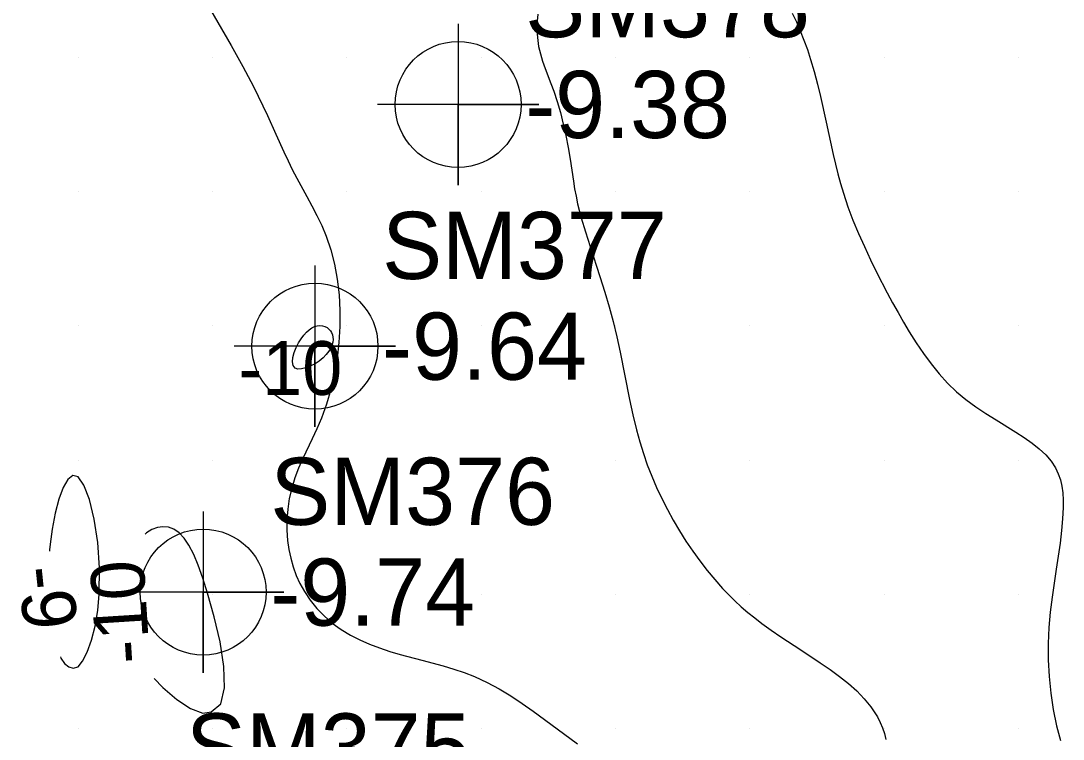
# Model space of a CAD drawing. Extents: x 2602990 to 2605851, y 618069 to 619180.
# Drawn here: x 2604367.87 to 2604406.66, y 618849.61 to 618876.35 of the extents above; entities that cross this region are included whole.
import ezdxf

# ---------------------------------------------------------------- set-up
doc = ezdxf.new("R2010")
doc.units = 0
for name, color, linetype in [('Default', 7, 'Continuous'), ('DTM Contours Minor', 7, 'Continuous'), ('DTM Contours Minor Text', 7, 'Continuous'), ('Exist DTM Regular Point Underwater CELL', 7, 'Continuous'), ('Exist DTM Regular Point Underwater Cogo Elevation', 7, 'Continuous'), ('Exist DTM Regular Point Underwater Cogo Number', 7, 'Continuous'), ('Exist DTM Scan Elevation Point', 7, 'Continuous')]:
    doc.layers.add(name, color=color, linetype=linetype)

# ---------------------------------------------------------------- blocks, each defined once
blk = doc.blocks.new('POINT_DISPLAY')
at = {"layer": 'Default'}
blk.add_line((0, 0), (0, 0), dxfattribs=at)

msp = doc.modelspace()

# ---------------------------------------------------------------- linework, layer by layer
at = {"layer": 'DTM Contours Minor'}
for points in [[(2604374.574, 618877.396), (2604375.701, 618875.426), (2604376.136, 618874.648), (2604376.335, 618874.277), (2604376.525, 618873.909), (2604376.708, 618873.545), (2604377.053, 618872.826), (2604377.366, 618872.135), (2604377.662, 618871.47), (2604377.814, 618871.141), (2604377.971, 618870.814), (2604378.136, 618870.49), (2604378.512, 618869.807), (2604378.704, 618869.459), (2604378.892, 618869.101), (2604379.07, 618868.729), (2604379.231, 618868.338), (2604379.401, 618867.829), (2604379.539, 618867.292), (2604379.642, 618866.731), (2604379.712, 618866.153), (2604379.747, 618865.563), (2604379.746, 618864.966), (2604379.709, 618864.371), (2604379.639, 618863.78), (2604379.536, 618863.199), (2604379.403, 618862.632), (2604379.242, 618862.086), (2604379.055, 618861.564), (2604378.889, 618861.168), (2604378.714, 618860.788), (2604378.367, 618860.056), (2604378.209, 618859.696), (2604378.07, 618859.335), (2604377.952, 618858.953), (2604377.862, 618858.566), (2604377.802, 618858.177), (2604377.77, 618857.786), (2604377.768, 618857.395), (2604377.796, 618857.006), (2604377.843, 618856.674), (2604377.913, 618856.346), (2604378.005, 618856.024), (2604378.12, 618855.709), (2604378.259, 618855.403), (2604378.421, 618855.109), (2604378.638, 618854.786), (2604378.885, 618854.482), (2604379.16, 618854.197), (2604379.461, 618853.935), (2604379.786, 618853.696), (2604380.134, 618853.482), (2604380.48, 618853.304), (2604380.841, 618853.147), (2604381.215, 618853.006), (2604381.599, 618852.88), (2604381.991, 618852.765), (2604382.787, 618852.553), (2604383.587, 618852.34), (2604383.983, 618852.222), (2604384.374, 618852.09), (2604384.758, 618851.94), (2604385.221, 618851.726), (2604385.671, 618851.483), (2604386.107, 618851.22), (2604386.529, 618850.941), (2604386.938, 618850.655), (2604387.592, 618850.177), (2604388.581, 618849.445)], [(2604387.113, 618876.592), (2604387.09, 618876.338), (2604387.081, 618876.092), (2604387.086, 618875.853), (2604387.106, 618875.621), (2604387.14, 618875.395), (2604387.204, 618875.116), (2604387.287, 618874.843), (2604387.384, 618874.571), (2604387.598, 618874.02), (2604387.704, 618873.734), (2604387.833, 618873.341), (2604387.95, 618872.931), (2604388.055, 618872.508), (2604388.149, 618872.075), (2604388.233, 618871.637), (2604388.307, 618871.198), (2604388.432, 618870.377), (2604388.478, 618870.099), (2604388.53, 618869.818), (2604388.591, 618869.532), (2604388.721, 618869.02), (2604388.877, 618868.49), (2604389.051, 618867.947), (2604389.422, 618866.827), (2604389.604, 618866.255), (2604389.765, 618865.708), (2604389.914, 618865.154), (2604390.05, 618864.591), (2604390.176, 618864.013), (2604390.525, 618862.259), (2604390.648, 618861.685), (2604390.783, 618861.123), (2604390.903, 618860.68), (2604391.036, 618860.247), (2604391.182, 618859.823), (2604391.348, 618859.396), (2604391.528, 618858.977), (2604391.722, 618858.564), (2604391.93, 618858.158), (2604392.15, 618857.759), (2604392.382, 618857.368), (2604392.622, 618856.986), (2604392.873, 618856.613), (2604393.134, 618856.249), (2604393.406, 618855.895), (2604393.69, 618855.553), (2604393.984, 618855.225), (2604394.21, 618854.99), (2604394.442, 618854.763), (2604394.681, 618854.543), (2604394.927, 618854.33), (2604395.179, 618854.123), (2604395.438, 618853.923), (2604395.791, 618853.666), (2604396.153, 618853.417), (2604396.89, 618852.934), (2604397.62, 618852.455), (2604397.985, 618852.204), (2604398.335, 618851.946), (2604398.667, 618851.681), (2604398.975, 618851.406), (2604399.254, 618851.119), (2604399.499, 618850.818), (2604399.628, 618850.631), (2604399.742, 618850.438), (2604399.843, 618850.238), (2604399.93, 618850.033), (2604400.003, 618849.82), (2604400.063, 618849.6)], [(2604396.577, 618876.638), (2604396.73, 618876.312), (2604396.875, 618875.976), (2604397.011, 618875.63), (2604397.139, 618875.276), (2604397.258, 618874.913), (2604397.392, 618874.46), (2604397.515, 618873.997), (2604397.629, 618873.529), (2604397.84, 618872.58), (2604398.099, 618871.376), (2604398.184, 618871.013), (2604398.273, 618870.652), (2604398.371, 618870.291), (2604398.479, 618869.931), (2604398.647, 618869.431), (2604398.835, 618868.933), (2604399.04, 618868.437), (2604399.259, 618867.945), (2604399.489, 618867.457), (2604399.726, 618866.974), (2604400.112, 618866.224), (2604400.311, 618865.855), (2604400.513, 618865.491), (2604400.72, 618865.132), (2604400.932, 618864.779), (2604401.191, 618864.365), (2604401.461, 618863.964), (2604401.742, 618863.579), (2604402.038, 618863.211), (2604402.352, 618862.866), (2604402.685, 618862.545), (2604403.038, 618862.252), (2604403.407, 618861.981), (2604403.784, 618861.73), (2604404.163, 618861.492), (2604404.896, 618861.041), (2604405.209, 618860.837), (2604405.501, 618860.629), (2604405.768, 618860.416), (2604406.006, 618860.193), (2604406.209, 618859.959), (2604406.373, 618859.709), (2604406.475, 618859.494), (2604406.552, 618859.267), (2604406.606, 618859.028), (2604406.639, 618858.776), (2604406.655, 618858.51), (2604406.656, 618858.232), (2604406.636, 618857.815), (2604406.595, 618857.374), (2604406.539, 618856.913), (2604406.398, 618855.941), (2604406.245, 618854.893), (2604406.178, 618854.337), (2604406.15, 618854.054), (2604406.128, 618853.768), (2604406.101, 618853.171), (2604406.102, 618852.562), (2604406.131, 618851.946), (2604406.192, 618851.328), (2604406.286, 618850.713), (2604406.414, 618850.105), (2604406.563, 618849.558)], [(2604378.084, 618863.426), (2604378.005, 618863.517), (2604377.979, 618863.652), (2604377.995, 618863.817), (2604378.045, 618863.999), (2604378.119, 618864.185), (2604378.207, 618864.361), (2604378.3, 618864.516), (2604378.396, 618864.649), (2604378.496, 618864.76), (2604378.597, 618864.85), (2604378.699, 618864.919), (2604378.802, 618864.967), (2604378.902, 618864.995), (2604379.001, 618865.004), (2604379.095, 618864.996), (2604379.184, 618864.971), (2604379.265, 618864.93), (2604379.337, 618864.874), (2604379.39, 618864.815), (2604379.434, 618864.745), (2604379.466, 618864.667), (2604379.485, 618864.58), (2604379.49, 618864.486), (2604379.478, 618864.385), (2604379.449, 618864.279), (2604379.401, 618864.167), (2604379.331, 618864.05), (2604379.238, 618863.93), (2604379.119, 618863.807), (2604378.972, 618863.681), (2604378.827, 618863.588), (2604378.658, 618863.502), (2604378.482, 618863.433), (2604378.316, 618863.391), (2604378.178, 618863.386), (2604378.084, 618863.426)], [(2604370.791, 618855.015), (2604370.8, 618855.993), (2604370.731, 618856.938), (2604370.601, 618857.799), (2604370.425, 618858.527), (2604370.219, 618859.069), (2604370, 618859.375), (2604369.809, 618859.42), (2604369.624, 618859.276), (2604369.45, 618858.974), (2604369.291, 618858.545), (2604369.153, 618858.02), (2604369.039, 618857.429), (2604368.984, 618857.057), (2604368.94, 618856.675), (2604368.935, 618856.607)], [(2604374.958, 618850.628), (2604375.31, 618850.932), (2604375.452, 618851.526), (2604375.43, 618852.321), (2604375.287, 618853.231), (2604375.07, 618854.168), (2604374.823, 618855.045), (2604374.646, 618855.602), (2604374.474, 618856.084), (2604374.303, 618856.491), (2604374.129, 618856.827), (2604373.949, 618857.094), (2604373.76, 618857.294), (2604373.568, 618857.425), (2604373.367, 618857.5), (2604373.161, 618857.521), (2604372.953, 618857.491), (2604372.745, 618857.413), (2604372.542, 618857.288), (2604372.495, 618857.248)], [(2604369.343, 618852.671), (2604369.361, 618852.633), (2604369.5, 618852.429), (2604369.654, 618852.301), (2604369.821, 618852.257), (2604370, 618852.308), (2604370.167, 618852.515), (2604370.337, 618852.85), (2604370.496, 618853.292), (2604370.633, 618853.815), (2604370.736, 618854.398), (2604370.791, 618855.015)], [(2604372.834, 618851.87), (2604373.15, 618851.54), (2604373.675, 618851.095), (2604374.191, 618850.756), (2604374.638, 618850.582), (2604374.958, 618850.628)]]:
    msp.add_lwpolyline(points, dxfattribs=at)
at = {"layer": 'Exist DTM Regular Point Underwater CELL'}
for points in [[(2604384.141, 618876.236), (2604384.141, 618870.236), (2604384.141, 618873.236), (2604387.141, 618873.236), (2604381.141, 618873.236)], [(2604378.816, 618867.24), (2604378.816, 618861.24), (2604378.816, 618864.24), (2604381.816, 618864.24), (2604375.816, 618864.24)], [(2604374.656, 618858.087), (2604374.656, 618852.087), (2604374.656, 618855.087), (2604377.656, 618855.087), (2604371.656, 618855.087)]]:
    msp.add_lwpolyline(points, dxfattribs=at)
for centre in [(2604384.141, 618873.236), (2604378.816, 618864.24), (2604374.656, 618855.087)]:
    msp.add_circle(centre, 2.344, dxfattribs=at)

# ---------------------------------------------------------------- block references
at = {"layer": 'Exist DTM Scan Elevation Point', "xscale": 1.3123333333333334, "yscale": 1.3123333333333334}
for p in [(2604370, 618875), (2604375, 618875), (2604380, 618875), (2604385, 618875), (2604390, 618875), (2604395, 618875), (2604400, 618875), (2604405, 618875), (2604370, 618870), (2604375, 618870), (2604380, 618870), (2604385, 618870), (2604390, 618870), (2604395, 618870), (2604400, 618870), (2604405, 618870), (2604370, 618865), (2604375, 618865), (2604380, 618865), (2604385, 618865), (2604390, 618865), (2604395, 618865), (2604400, 618865), (2604405, 618865), (2604370, 618860), (2604375, 618860), (2604380, 618860), (2604385, 618860), (2604390, 618860), (2604395, 618860), (2604400, 618860), (2604405, 618860), (2604370, 618855), (2604375, 618855), (2604380, 618855), (2604385, 618855), (2604390, 618855), (2604395, 618855), (2604400, 618855), (2604405, 618855), (2604370, 618850), (2604375, 618850), (2604380, 618850), (2604385, 618850), (2604390, 618850), (2604395, 618850), (2604400, 618850), (2604405, 618850)]:
    msp.add_blockref('POINT_DISPLAY', p, dxfattribs=at)

# ---------------------------------------------------------------- texts
at = {"layer": 'DTM Contours Minor Text'}
msp.add_text('-10', height=2, dxfattribs=at).set_placement((2604375.966, 618862.426))
for s, rotation, p in [('-10', 93.6099, (2604372.678, 618852.474)), ('-9', 275.924, (2604367.759, 618855.971))]:
    msp.add_text(s, height=2, rotation=rotation, dxfattribs=at).set_placement(p)
at = {"layer": 'Exist DTM Regular Point Underwater Cogo Elevation'}
for s, p in [('-9.38', (2604386.641, 618871.986)), ('-9.64', (2604381.316, 618862.99)), ('-9.74', (2604377.156, 618853.837))]:
    msp.add_text(s, height=2.5, dxfattribs=at).set_placement(p)
at = {"layer": 'Exist DTM Regular Point Underwater Cogo Number'}
for s, p in [('SM378', (2604386.641, 618875.736)), ('SM377', (2604381.316, 618866.74)), ('SM376', (2604377.156, 618857.587)), ('SM375', (2604374.015, 618848.071))]:
    msp.add_text(s, height=2.5, dxfattribs=at).set_placement(p)

doc.saveas('drawing.dxf')
